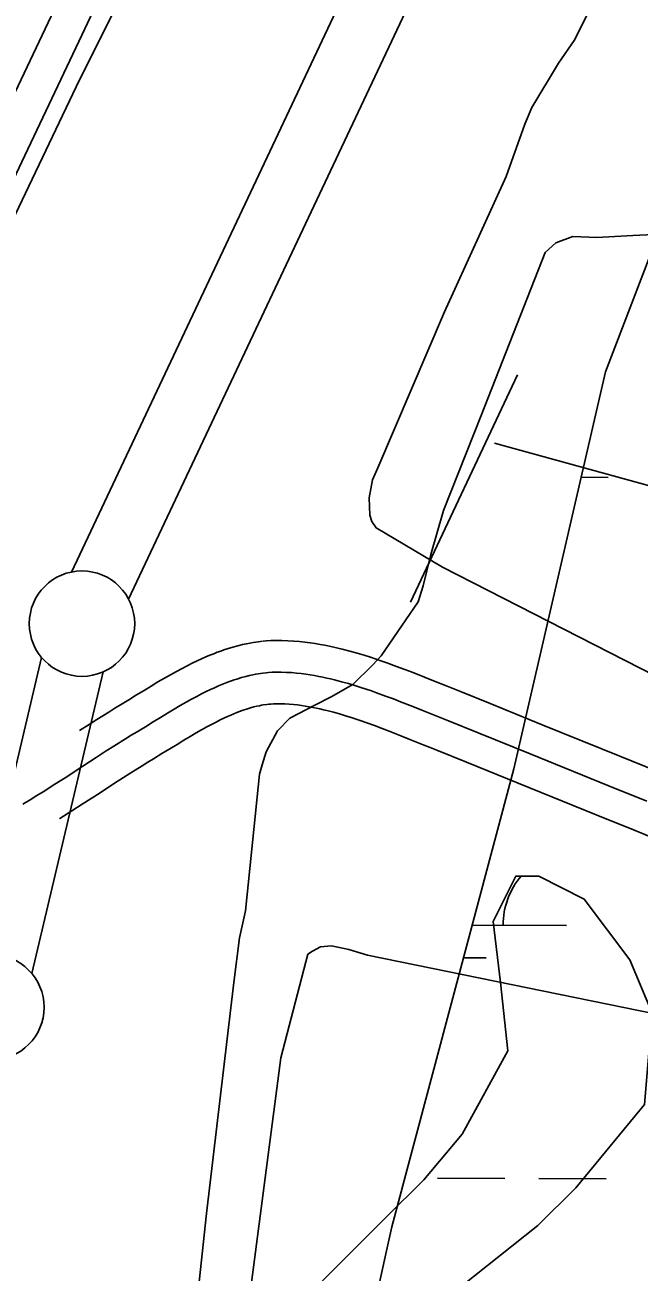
# Model space of a CAD drawing. Extents: x 3161615 to 3199515, y 867541 to 892976.
# Drawn here: x 3177087 to 3177378, y 876089 to 876681 of the extents above; entities that cross this region are included whole.
import ezdxf

# ---------------------------------------------------------------- set-up
doc = ezdxf.new("R2010")
doc.units = 0
for name, color, linetype in [('V-LEVE-TOET', 7, 'Continuous'), ('V-ROAD-CNTR', 7, 'Continuous'), ('V-SITE-VEGE', 7, 'Continuous'), ('V-SURV-LINE', 7, 'Continuous'), ('V-TOPO-SHOR', 7, 'Continuous'), ('V-WETL-SWMP', 7, 'Continuous')]:
    doc.layers.add(name, color=color, linetype=linetype)

msp = doc.modelspace()

# ---------------------------------------------------------------- linework, layer by layer
at = {"layer": 'V-LEVE-TOET'}
for points in [[(3177385.72, 876371.73), (3177284.91, 876423.36), (3177253.33, 876441.98), (3177251.41, 876444.93), (3177250.33, 876448.01), (3177250.01, 876456.24), (3177251.64, 876464.73), (3177254.21, 876470.42), (3177285.87, 876544.39), (3177315.05, 876608.63), (3177323.98, 876633.49), (3177327.28, 876641.4), (3177339.93, 876662.46), (3177347.3, 876673.11), (3177401.09, 876779.75)], [(3177160.22, 876749.63), (3177112.67, 876654.45), (3177059.75, 876543.64)], [(3177180.28, 875977.44), (3177208.22, 876190.63), (3177221.05, 876239.72), (3177223.16, 876241.22), (3177226.95, 876243.27), (3177232.25, 876243.63), (3177240.46, 876242), (3177249.21, 876239.26), (3177484.77, 876191.26)]]:
    msp.add_lwpolyline(points, dxfattribs=at)
at = {"layer": 'V-ROAD-CNTR'}
for points in [[(3177186.19, 876868.44), (3177074.97, 876633.67), (3176989.3, 876433.05), (3176968.36, 876390.75), (3176951.24, 876320.82), (3176940.27, 876256.38), (3176923.33, 876188.03), (3176906.31, 876111.67), (3176890.68, 876023.25), (3176864.14, 875858.97), (3176832.13, 875634.24), (3176786.92, 875296.28), (3176715.27, 874846.62), (3176704.54, 874777.84), (3176672.25, 874518.11)], [(3177199.82, 876388.21), (3177201.21, 876388.33), (3177203.44, 876388.47), (3177205.71, 876388.53), (3177208.69, 876388.51), (3177211.56, 876388.42), (3177214.33, 876388.25), (3177217, 876388.02), (3177219.58, 876387.74), (3177222.07, 876387.42), (3177224.47, 876387.06), (3177226.78, 876386.67), (3177229.01, 876386.26), (3177231.17, 876385.83), (3177233.25, 876385.38), (3177235.26, 876384.92), (3177237.23, 876384.44), (3177240.92, 876383.48), (3177244.39, 876382.51), (3177247.63, 876381.54), (3177250.64, 876380.59), (3177253.45, 876379.67), (3177256.07, 876378.78), (3177258.53, 876377.92), (3177263.04, 876376.28), (3177266.98, 876374.8), (3177270.4, 876373.48), (3177276.26, 876371.17), (3177280.62, 876369.41), (3177287.03, 876366.81), (3177290.19, 876365.54), (3177293.32, 876364.28), (3177307.44, 876358.6), (3177332.08, 876348.61), (3177368.95, 876333.64), (3177387.37, 876326.21)], [(3177112.76, 876345.86), (3177117.27, 876348.77), (3177120.96, 876351.13), (3177126.52, 876354.62), (3177129.38, 876356.38), (3177132.2, 876358.1), (3177136.1, 876360.47), (3177139.78, 876362.73), (3177143.32, 876364.89), (3177146.69, 876366.94), (3177149.91, 876368.87), (3177152.98, 876370.66), (3177155.9, 876372.33), (3177158.68, 876373.87), (3177161.31, 876375.29), (3177163.82, 876376.58), (3177166.19, 876377.77), (3177168.45, 876378.85), (3177170.58, 876379.84), (3177172.6, 876380.73), (3177174.52, 876381.54), (3177176.33, 876382.27), (3177178.05, 876382.93), (3177179.67, 876383.52), (3177181.2, 876384.06), (3177182.71, 876384.55), (3177185.39, 876385.38), (3177187.83, 876386.05), (3177189.98, 876386.58), (3177191.89, 876386.99), (3177193.57, 876387.32), (3177195.12, 876387.59), (3177197.65, 876387.96), (3177199.46, 876388.17)], [(3177085.85, 876310.97), (3177089.28, 876313.02), (3177092.47, 876314.97), (3177095.44, 876316.82), (3177100.99, 876320.33), (3177105.81, 876323.44), (3177114.25, 876328.93), (3177120.59, 876333.06), (3177125.38, 876336.15), (3177128.99, 876338.46), (3177134.45, 876341.89), (3177137.21, 876343.59), (3177139.99, 876345.28), (3177143.91, 876347.66), (3177147.62, 876349.94), (3177151.12, 876352.08), (3177154.43, 876354.09), (3177157.55, 876355.95), (3177160.49, 876357.68), (3177163.26, 876359.26), (3177165.87, 876360.7), (3177168.32, 876362.02), (3177170.62, 876363.22), (3177172.79, 876364.3), (3177174.83, 876365.28), (3177176.75, 876366.16), (3177178.55, 876366.96), (3177180.24, 876367.67), (3177181.83, 876368.31), (3177183.32, 876368.88), (3177184.72, 876369.4), (3177186.03, 876369.85), (3177187.26, 876370.26), (3177189.58, 876370.97), (3177191.6, 876371.53), (3177193.38, 876371.96), (3177194.94, 876372.31), (3177196.3, 876372.57), (3177197.5, 876372.78), (3177199.59, 876373.09), (3177201.16, 876373.27)], [(3177201.16, 876373.27), (3177202.33, 876373.37), (3177204.1, 876373.48), (3177205.87, 876373.53), (3177208.4, 876373.51), (3177210.85, 876373.43), (3177213.24, 876373.29), (3177215.56, 876373.09), (3177217.81, 876372.84), (3177220, 876372.56), (3177222.12, 876372.24), (3177224.18, 876371.9), (3177226.17, 876371.53), (3177228.11, 876371.14), (3177229.99, 876370.74), (3177231.81, 876370.32), (3177233.58, 876369.89), (3177237, 876369), (3177240.22, 876368.1), (3177243.23, 876367.2), (3177246.05, 876366.31), (3177248.7, 876365.44), (3177251.18, 876364.6), (3177253.5, 876363.79), (3177257.85, 876362.21), (3177261.64, 876360.79), (3177264.95, 876359.51), (3177270.71, 876357.23), (3177275.01, 876355.5), (3177281.4, 876352.91), (3177284.57, 876351.63), (3177287.72, 876350.36), (3177301.82, 876344.69), (3177326.45, 876334.71), (3177363.33, 876319.74), (3177381.78, 876312.3)], [(3177103.2, 876303.99), (3177103.41, 876304.11), (3177109.05, 876307.69), (3177113.96, 876310.84), (3177122.43, 876316.35), (3177128.76, 876320.47), (3177133.49, 876323.53), (3177137.02, 876325.79), (3177142.39, 876329.16), (3177145.05, 876330.8), (3177147.78, 876332.46), (3177151.73, 876334.86), (3177155.46, 876337.15), (3177158.93, 876339.28), (3177162.17, 876341.24), (3177165.19, 876343.04), (3177168, 876344.69), (3177170.62, 876346.19), (3177173.05, 876347.54), (3177175.32, 876348.76), (3177177.43, 876349.85), (3177179.4, 876350.83), (3177181.22, 876351.71), (3177182.92, 876352.49), (3177184.49, 876353.19), (3177185.96, 876353.8), (3177187.32, 876354.35), (3177188.58, 876354.84), (3177189.76, 876355.27), (3177190.86, 876355.65), (3177191.82, 876355.97), (3177193.76, 876356.56), (3177195.38, 876357.01), (3177196.78, 876357.35), (3177197.99, 876357.62), (3177199.03, 876357.82), (3177199.87, 876357.97), (3177201.52, 876358.21), (3177202.86, 876358.36)], [(3177202.49, 876358.33), (3177203.46, 876358.41), (3177204.76, 876358.49), (3177206.04, 876358.53), (3177208.11, 876358.52), (3177210.15, 876358.45), (3177212.15, 876358.33), (3177214.11, 876358.16), (3177216.04, 876357.95), (3177217.92, 876357.7), (3177219.77, 876357.43), (3177221.57, 876357.13), (3177223.34, 876356.8), (3177225.05, 876356.45), (3177226.73, 876356.09), (3177228.37, 876355.72), (3177229.93, 876355.34), (3177233.09, 876354.52), (3177236.04, 876353.69), (3177238.83, 876352.86), (3177241.46, 876352.03), (3177243.95, 876351.21), (3177246.29, 876350.42), (3177248.47, 876349.66), (3177252.65, 876348.14), (3177256.3, 876346.77), (3177259.49, 876345.54), (3177265.15, 876343.3), (3177269.39, 876341.6), (3177275.76, 876339.01), (3177278.95, 876337.72), (3177282.12, 876336.44), (3177296.21, 876330.78), (3177320.81, 876320.81), (3177357.7, 876305.83), (3177376.18, 876298.38), (3177385.45, 876294.67)]]:
    msp.add_lwpolyline(points, dxfattribs=at)
at = {"layer": 'V-SITE-VEGE'}
for p, q in [((3177346.62, 876580.2), (3177338.64, 876577.22)), ((3177358.05, 876579.65), (3177346.62, 876580.2)), ((3177375.08, 876580.71), (3177358.05, 876579.65)), ((3177434.51, 876583.24), (3177375.08, 876580.71)), ((3177333.56, 876572.53), (3177303.26, 876495.2)), ((3177338.64, 876577.22), (3177333.56, 876572.53)), ((3177303.26, 876495.2), (3177285.32, 876450.22)), ((3177285.32, 876450.22), (3177279.36, 876429.37)), ((3177279.36, 876429.37), (3177275.71, 876414.49)), ((3177275.71, 876414.49), (3177273.39, 876406.84)), ((3177273.39, 876406.84), (3177255.8, 876381.24)), ((3177251.85, 876376.96), (3177242.26, 876367.73)), ((3177255.8, 876381.24), (3177251.85, 876376.96)), ((3177242.26, 876367.73), (3177232.01, 876361.85)), ((3177232.01, 876361.85), (3177224.3, 876357.89)), ((3177224.3, 876357.89), (3177212.38, 876351.75)), ((3177212.38, 876351.75), (3177206.59, 876345.68)), ((3177206.59, 876345.68), (3177201.18, 876335.7)), ((3177201.18, 876335.7), (3177199.29, 876329.59)), ((3177199.29, 876329.59), (3177198.13, 876325.14)), ((3177198.13, 876325.14), (3177191.4, 876260.37)), ((3177191.4, 876260.37), (3177188.6, 876247.57)), ((3177188.6, 876247.57), (3177185.85, 876226.26)), ((3177185.85, 876226.26), (3177172.89, 876116.8)), ((3177172.89, 876116.8), (3177162.28, 876017.34))]:
    msp.add_line(p, q, dxfattribs=at)
at = {"layer": 'V-SURV-LINE'}
for points in [[(3177108.81, 876421), (3177687.76, 877648.96)], [(3177714.89, 877636.16), (3177135.95, 876408.2)], [(3177060.88, 876237.43), (3177094.67, 876380.52)], [(3177123.87, 876373.65), (3177090.08, 876230.55)]]:
    msp.add_lwpolyline(points, dxfattribs=at)
for centre in [(3177113.86, 876396.54), (3177070.89, 876214.54)]:
    msp.add_circle(centre, 25, dxfattribs=at)
at = {"layer": 'V-TOPO-SHOR'}
for p, q in [((3177320.36, 876514.61), (3177269.61, 876406.65)), ((3177309.46, 876482.21), (3177389.35, 876460.19))]:
    msp.add_line(p, q, dxfattribs=at)
for points in [[(3176949.91, 876251.85), (3176970.93, 876318.62), (3176997.12, 876402.22), (3177012.19, 876446.49), (3177037.47, 876512.85), (3177061.17, 876564.84), (3177108.15, 876663.67), (3177156.04, 876764.97), (3177190.48, 876839.06), (3177241.84, 876948.5), (3177319.65, 877117.18), (3177385.55, 877253.66), (3177449.31, 877391.04), (3177524.6, 877556.55), (3177598.31, 877723.87), (3177639.52, 877816.18), (3177655.24, 877854.04), (3177719.59, 877995.68), (3177810.76, 878198.52), (3177877.1, 878343.34), (3177964.35, 878529.34), (3178032.62, 878671.3)], [(3177293.94, 876082.25), (3177330.05, 876110.98), (3177348.12, 876128.95), (3177380.66, 876168.5), (3177384.38, 876211.73), (3177373.64, 876236.99), (3177352.1, 876265.88), (3177330.51, 876276.75), (3177319.7, 876276.78), (3177308.83, 876255.18), (3177312.35, 876226.35), (3177315.87, 876193.9), (3177294.14, 876154.32), (3177276.06, 876132.75), (3177257.99, 876114.78), (3177236.31, 876093.22), (3177207.4, 876064.47)]]:
    msp.add_lwpolyline(points, dxfattribs=at)
at = {"layer": 'V-WETL-SWMP'}
for p, q in [((3177362.13, 876515.94), (3177694.95, 877384.82)), ((3177318.72, 876327.68), (3177362.13, 876515.94)), ((3177350.6, 876465.94), (3177363.4, 876465.91)), ((3177260.84, 876110.46), (3177318.72, 876327.68)), ((3177298.95, 876253.48), (3177343.65, 876253.36)), ((3177294.84, 876238.06), (3177305.61, 876238.03)), ((3177282.48, 876133.45), (3177314.48, 876133.37)), ((3177330.48, 876133.32), (3177362.48, 876133.23)), ((3177231.89, 875980.12), (3177260.84, 876110.46))]:
    msp.add_line(p, q, dxfattribs=at)
msp.add_arc((3177348.9, 876253.82), 35.25, 139.06985, 180.61351, dxfattribs=at)

doc.saveas('drawing.dxf')
